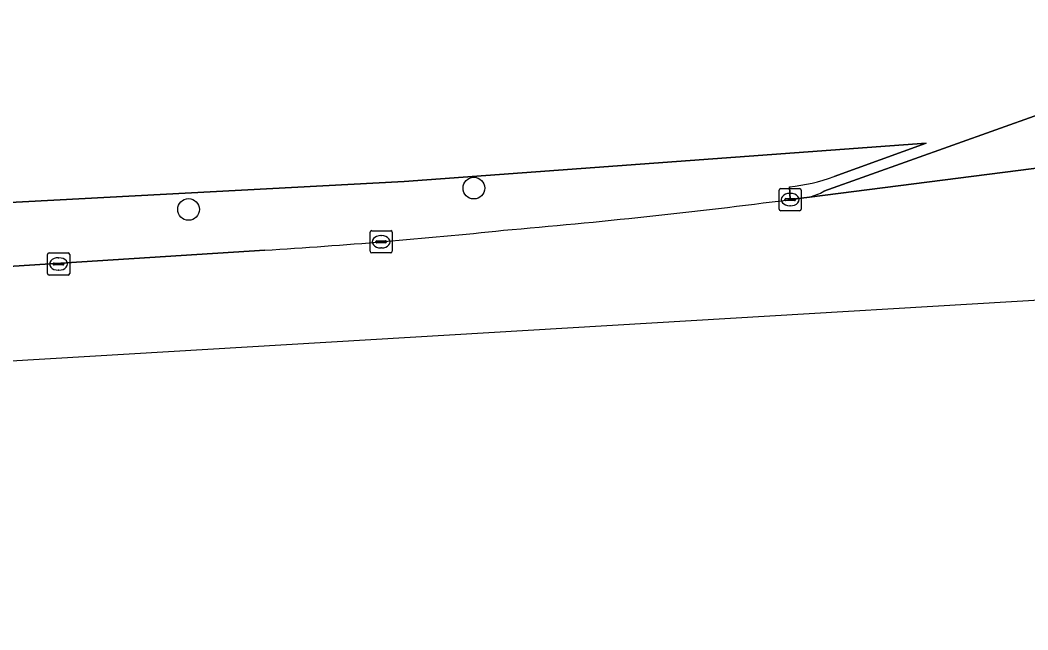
# Model space of a CAD drawing. Extents: x 159626 to 160723, y 388173 to 389416.
# Drawn here: x 160307 to 160352.44, y 388302.7 to 388330.19 of the extents above; entities that cross this region are included whole.
import ezdxf

# ---------------------------------------------------------------- set-up
doc = ezdxf.new("R2010")
doc.units = 0
for name, color, linetype in [('IMGEO_Boom', 7, 'Continuous'), ('IMGEO_Groenvoorziening', 7, 'Continuous'), ('IMGEO_Kolk', 7, 'Continuous'), ('IMGEO_Rijbaan_lokaal_gesloten', 7, 'Continuous'), ('IMGEO_Rijbaan_regionaal_gesloten', 7, 'Continuous')]:
    doc.layers.add(name, color=color, linetype=linetype)

msp = doc.modelspace()

# ---------------------------------------------------------------- linework, layer by layer
at = {"layer": 'IMGEO_Boom'}
for centre in [(160327.454, 388322.617), (160314.588, 388321.658)]:
    msp.add_circle(centre, 0.489, dxfattribs=at)
at = {"layer": 'IMGEO_Groenvoorziening'}
for points in [[(160343.242, 388322.473), (160354.869, 388326.625)], [(160156.472, 388323.601), (160153.423, 388323.103), (160154.712, 388313.943), (160173.871, 388315.923), (160174.582, 388317.5), (160201.931, 388319.48), (160202.07, 388318.016), (160254.544, 388319.181), (160254.864, 388320.871), (160281.759, 388322.163), (160281.704, 388320.643), (160324.312, 388322.922), (160347.85, 388324.637), (160343.696, 388323.137)], [(160343.696, 388323.137), (160347.85, 388324.637), (160324.312, 388322.922), (160281.704, 388320.643), (160254.544, 388319.181), (160202.07, 388318.016), (160173.871, 388315.923), (160154.712, 388313.943), (160155.086, 388311.29)], [(160341.716, 388322.099), (160341.687, 388322.682)], [(160341.687, 388322.682), (160341.716, 388322.099), (160342.589, 388322.211)], [(160270.613, 388316.793), (160318.024, 388319.817)]]:
    msp.add_lwpolyline(points, dxfattribs=at)
for centre, radius, start, end in [((160341.008, 388330.345), 7.693, 275.0672, 290.455), ((160341.008, 388330.345), 7.693, 275.0672, 290.455), ((160341.737, 388325.278), 3.183, 285.5172, 298.2066), ((160302.339, 388628.926), 309.343, 274.90408, 277.31316), ((160301.849, 388578.545), 259.233, 273.57738, 275.964)]:
    msp.add_arc(centre, radius, start, end, dxfattribs=at)
at = {"layer": 'IMGEO_Kolk'}
for p, q in [((160341.215, 388321.673), (160341.215, 388322.525)), ((160341.29, 388322.599), (160342.142, 388322.599)), ((160341.703, 388322.379), (160341.728, 388322.379)), ((160342.216, 388322.525), (160342.216, 388321.673)), ((160341.474, 388322.093), (160341.474, 388322.105)), ((160341.912, 388322.056), (160341.514, 388322.056)), ((160341.517, 388322.142), (160341.915, 388322.142)), ((160341.726, 388321.819), (160341.701, 388321.819)), ((160341.958, 388322.105), (160341.958, 388322.093)), ((160342.142, 388321.599), (160341.29, 388321.599)), ((160322.776, 388319.773), (160322.776, 388320.625)), ((160322.851, 388320.699), (160323.703, 388320.699)), ((160323.264, 388320.479), (160323.289, 388320.479)), ((160323.777, 388320.625), (160323.777, 388319.773)), ((160323.035, 388320.193), (160323.035, 388320.205)), ((160323.473, 388320.156), (160323.075, 388320.156)), ((160323.078, 388320.242), (160323.476, 388320.242)), ((160323.519, 388320.205), (160323.519, 388320.193)), ((160308.227, 388318.771), (160308.227, 388319.623)), ((160308.302, 388319.697), (160309.154, 388319.697)), ((160309.228, 388319.623), (160309.228, 388318.771)), ((160323.703, 388319.699), (160322.851, 388319.699)), ((160323.287, 388319.919), (160323.262, 388319.919)), ((160308.486, 388319.191), (160308.486, 388319.203)), ((160308.924, 388319.154), (160308.526, 388319.154)), ((160308.529, 388319.24), (160308.927, 388319.24)), ((160308.715, 388319.477), (160308.74, 388319.477)), ((160308.97, 388319.203), (160308.97, 388319.191)), ((160309.154, 388318.697), (160308.302, 388318.697)), ((160308.738, 388318.917), (160308.713, 388318.917))]:
    msp.add_line(p, q, dxfattribs=at)
for points in [[(160341.215, 388321.673), (160341.215, 388322.525)], [(160341.29, 388322.599), (160342.142, 388322.599)], [(160342.216, 388322.525), (160342.216, 388321.673)], [(160342.142, 388321.599), (160341.29, 388321.599)], [(160322.776, 388319.773), (160322.776, 388320.625)], [(160322.851, 388320.699), (160323.703, 388320.699)], [(160323.777, 388320.625), (160323.777, 388319.773)], [(160308.227, 388318.771), (160308.227, 388319.623)], [(160308.302, 388319.697), (160309.154, 388319.697)], [(160309.228, 388319.623), (160309.228, 388318.771)], [(160323.703, 388319.699), (160322.851, 388319.699)], [(160309.154, 388318.697), (160308.302, 388318.697)]]:
    msp.add_lwpolyline(points, dxfattribs=at)
for centre, radius, start, end in [((160341.292, 388322.523), 0.0765, 91.552, 178.448), ((160341.292, 388322.523), 0.0765, 91.552, 178.448), ((160342.14, 388322.523), 0.0765, 1.552, 88.448), ((160342.14, 388322.523), 0.0765, 1.552, 88.448), ((160341.514, 388322.102), 0.0403, 85.8775, 175.7526), ((160341.511, 388322.092), 0.0366, 178.938, 274.7102), ((160341.915, 388322.099), 0.043, 264.8664, 352.4533), ((160341.919, 388322.104), 0.0386, 1.7309, 96.639), ((160341.292, 388321.675), 0.0765, 181.552, 268.448), ((160341.292, 388321.675), 0.0765, 181.552, 268.448), ((160342.14, 388321.675), 0.0765, 271.552, 358.448), ((160342.14, 388321.675), 0.0765, 271.552, 358.448), ((160322.853, 388320.623), 0.0765, 91.552, 178.448), ((160322.853, 388320.623), 0.0765, 91.552, 178.448), ((160323.701, 388320.623), 0.0765, 1.552, 88.448), ((160323.701, 388320.623), 0.0765, 1.552, 88.448), ((160323.075, 388320.202), 0.0403, 85.8775, 175.7526), ((160323.072, 388320.192), 0.0366, 178.938, 274.7102), ((160323.476, 388320.199), 0.043, 264.8664, 352.4533), ((160323.48, 388320.204), 0.0386, 1.7309, 96.639), ((160308.304, 388319.621), 0.0765, 91.552, 178.448), ((160308.304, 388319.621), 0.0765, 91.552, 178.448), ((160309.152, 388319.621), 0.0765, 1.552, 88.448), ((160309.152, 388319.621), 0.0765, 1.552, 88.448), ((160322.853, 388319.775), 0.0765, 181.552, 268.448), ((160322.853, 388319.775), 0.0765, 181.552, 268.448), ((160323.701, 388319.775), 0.0765, 271.552, 358.448), ((160323.701, 388319.775), 0.0765, 271.552, 358.448), ((160308.526, 388319.2), 0.0403, 85.8775, 175.7526), ((160308.523, 388319.19), 0.0366, 178.938, 274.7102), ((160308.927, 388319.197), 0.043, 264.8664, 352.4533), ((160308.931, 388319.202), 0.0386, 1.7309, 96.639), ((160308.304, 388318.773), 0.0765, 181.552, 268.448), ((160308.304, 388318.773), 0.0765, 181.552, 268.448), ((160309.152, 388318.773), 0.0765, 271.552, 358.448), ((160309.152, 388318.773), 0.0765, 271.552, 358.448)]:
    msp.add_arc(centre, radius, start, end, dxfattribs=at)
for centre, major_axis, ratio, start_param, end_param in [((160341.702, 388322.099), (-0.387, 0.002), 0.722429, 4.712389, 7.853982), ((160341.727, 388322.099), (-0.39, 0.002), 0.717154, 1.570796, 4.712389), ((160323.263, 388320.199), (-0.387, 0.002), 0.722429, 4.712389, 7.853982), ((160323.288, 388320.199), (-0.39, 0.002), 0.717154, 1.570796, 4.712389), ((160308.714, 388319.197), (-0.387, 0.002), 0.722429, 4.712389, 7.853982), ((160308.739, 388319.197), (-0.39, 0.002), 0.717154, 1.570796, 4.712389)]:
    msp.add_ellipse(centre, major_axis=major_axis, ratio=ratio, start_param=start_param, end_param=end_param, dxfattribs=at)
at = {"layer": 'IMGEO_Rijbaan_lokaal_gesloten'}
for points in [[(160354.869, 388326.625), (160343.242, 388322.473)], [(160342.589, 388322.211), (160353.994, 388323.671), (160373.808, 388325.977)]]:
    msp.add_lwpolyline(points, dxfattribs=at)
msp.add_arc((160341.737, 388325.278), 3.183, 285.5172, 298.2066, dxfattribs=at)
at = {"layer": 'IMGEO_Rijbaan_regionaal_gesloten'}
for points in [[(160498.569, 388330.843), (160501.711, 388331.041), (160501.552, 388334.526), (160482.533, 388333.323), (160431.58, 388330.029), (160416.129, 388329.131), (160403.258, 388328.243), (160402.405, 388328.188), (160398.382, 388327.927), (160391.245, 388327.456), (160384.175, 388326.99), (160373.808, 388325.977), (160353.994, 388323.671), (160342.589, 388322.211), (160341.716, 388322.099)], [(160158.496, 388304.948), (160156.671, 388304.674), (160156.564, 388304.66), (160156.741, 388302.704), (160179.61, 388307.304), (160400.618, 388320.403), (160464.969, 388324.217), (160501.903, 388326.406)], [(160318.024, 388319.817), (160270.613, 388316.793)]]:
    msp.add_lwpolyline(points, dxfattribs=at)
for centre, radius, start, end in [((160302.339, 388628.926), 309.343, 274.90408, 277.31316), ((160301.849, 388578.545), 259.233, 273.57738, 275.964)]:
    msp.add_arc(centre, radius, start, end, dxfattribs=at)

doc.saveas('drawing.dxf')
